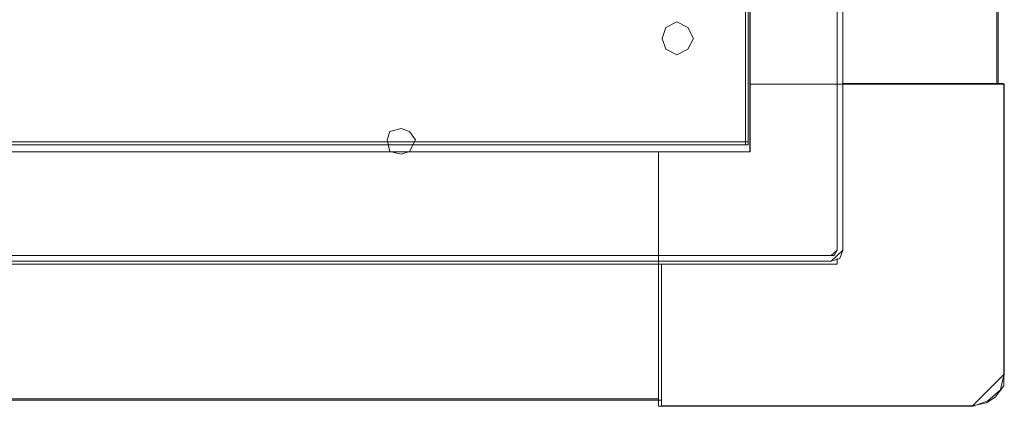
# Model space of a CAD drawing. Header units: millimetres. Extents: x -1290 to 1795, y -4192 to -1311.
# Tile 337 of 656: x 1522 to 1566, y -3781 to -3764. Entities that reach past the tile are written whole.
import ezdxf

# ---------------------------------------------------------------- set-up
doc = ezdxf.new("R2010")
doc.units = ezdxf.units.MM
doc.layers.add('Aparatura', color=7, linetype='Continuous', lineweight=13)

msp = doc.modelspace()

# ---------------------------------------------------------------- linework, layer by layer
at = {"layer": 'Aparatura', "color": 7, "lineweight": 13}
for points in [[(1558.185, -3774.208), (1558.185, -3595.613), (1558.185, -3774.208)], [(1558.438, -3774.208), (1558.438, -3595.613), (1558.438, -3774.208)], [(1554.341, -3599.955), (1401.365, -3599.955), (1401.28, -3599.955), (1400.228, -3599.955), (1400.228, -3769.866), (1554.341, -3769.866), (1554.341, -3599.955)], [(1554.26, -3769.552), (1554.26, -3600.268), (1400.308, -3600.268), (1400.308, -3769.552), (1554.26, -3769.552)], [(1554.337, -3602.948), (1554.337, -3766.873), (1564.213, -3766.873), (1565.26, -3766.873), (1565.26, -3602.948), (1564.213, -3602.948), (1554.337, -3602.948)], [(1554.337, -3602.948), (1554.337, -3766.873), (1564.213, -3766.873), (1565.26, -3766.873), (1565.26, -3602.948), (1564.213, -3602.948), (1554.337, -3602.948)], [(1565.307, -3766.837), (1565.307, -3602.984), (1565.307, -3766.837)], [(1551.834, -3764.854), (1551.589, -3764.365), (1551.101, -3764.121), (1550.622, -3764.365), (1550.452, -3764.854), (1550.622, -3765.332), (1551.101, -3765.576), (1551.589, -3765.332), (1551.834, -3764.854)], [(1551.834, -3764.854), (1551.589, -3764.365), (1551.101, -3764.121), (1550.622, -3764.365), (1550.452, -3764.854), (1550.622, -3765.332), (1551.101, -3765.576), (1551.589, -3765.332), (1551.834, -3764.854)], [(1550.622, -3764.365), (1551.101, -3764.121), (1551.589, -3764.365), (1551.834, -3764.854), (1551.589, -3765.332), (1551.101, -3765.576), (1550.622, -3765.332), (1550.452, -3764.854), (1550.622, -3764.365)], [(1564.213, -3766.872), (1554.338, -3766.872), (1554.338, -3769.867), (1550.296, -3769.867), (1550.296, -3779.655), (1550.296, -3779.739), (1550.296, -3780.786), (1550.296, -3781.11), (1564.213, -3781.11), (1564.851, -3780.87), (1565.416, -3780.377), (1565.584, -3779.655), (1565.584, -3766.872), (1565.26, -3766.872), (1564.213, -3766.872)], [(1564.213, -3766.872), (1554.338, -3766.872), (1554.338, -3769.867), (1550.296, -3769.867), (1550.296, -3779.655), (1550.296, -3779.739), (1550.296, -3780.786), (1550.296, -3781.11), (1564.213, -3781.11), (1564.851, -3780.87), (1565.416, -3780.377), (1565.584, -3779.655), (1565.584, -3766.872), (1565.26, -3766.872), (1564.213, -3766.872)], [(1558.438, -3766.836), (1564.177, -3766.836), (1558.438, -3766.836)], [(1564.176, -3766.836), (1565.56, -3766.836), (1564.176, -3766.836)], [(1565.56, -3766.836), (1565.56, -3779.703), (1565.56, -3766.836)], [(1539.538, -3769.338), (1539.285, -3768.965), (1538.912, -3768.832), (1538.407, -3768.965), (1538.286, -3769.338), (1538.407, -3769.843), (1538.912, -3769.963), (1539.285, -3769.843), (1539.538, -3769.338)], [(1539.538, -3769.338), (1539.285, -3768.965), (1538.912, -3768.832), (1538.407, -3768.965), (1538.286, -3769.338), (1538.407, -3769.843), (1538.912, -3769.963), (1539.285, -3769.843), (1539.538, -3769.338)], [(1539.538, -3769.338), (1539.285, -3768.965), (1538.912, -3768.832), (1538.407, -3768.965), (1538.286, -3769.338), (1538.407, -3769.843), (1538.912, -3769.963), (1539.285, -3769.843), (1539.538, -3769.338)], [(1550.296, -3769.867), (1404.273, -3769.867), (1404.273, -3779.655), (1404.273, -3779.739), (1404.273, -3780.786), (1550.296, -3780.786), (1550.296, -3779.739), (1550.296, -3779.655), (1550.296, -3769.867)], [(1550.296, -3769.867), (1404.273, -3769.867), (1404.273, -3779.655), (1404.273, -3779.739), (1404.273, -3780.786), (1550.296, -3780.786), (1550.296, -3779.739), (1550.296, -3779.655), (1550.296, -3769.867)], [(1400.257, -3774.448), (1555.178, -3774.448), (1400.257, -3774.448)], [(1555.178, -3774.448), (1557.933, -3774.448), (1555.178, -3774.448)], [(1557.932, -3774.701), (1558.305, -3774.581), (1558.438, -3774.208), (1557.932, -3774.701)], [(1557.932, -3774.448), (1558.065, -3774.448), (1558.185, -3774.208), (1557.932, -3774.448)], [(1558.185, -3774.581), (1558.185, -3774.833), (1558.185, -3774.581)], [(1396.504, -3774.701), (1555.178, -3774.701), (1396.504, -3774.701)], [(1396.504, -3774.833), (1558.185, -3774.833), (1396.504, -3774.833)], [(1550.425, -3774.833), (1550.425, -3779.703), (1550.425, -3774.833)], [(1555.178, -3774.701), (1557.933, -3774.701), (1555.178, -3774.701)], [(1555.935, -3774.833), (1556.429, -3774.833), (1555.935, -3774.833)], [(1556.428, -3774.833), (1557.56, -3774.833), (1556.428, -3774.833)], [(1550.425, -3779.703), (1550.425, -3781.086), (1550.425, -3779.703)], [(1564.176, -3781.086), (1564.802, -3780.954), (1565.187, -3780.713), (1565.56, -3780.208), (1565.56, -3779.703), (1564.176, -3781.086)], [(1404.264, -3780.833), (1550.426, -3780.833), (1404.264, -3780.833)], [(1564.177, -3781.086), (1550.425, -3781.086), (1564.177, -3781.086)]]:
    msp.add_lwpolyline(points, close=True, dxfattribs=at)
for points in [[(1554.337, -3769.867), (1554.337, -3599.954)], [(1554.34, -3599.955), (1554.34, -3769.866)], [(1554.132, -3769.552), (1554.132, -3600.268)], [(1565.308, -3602.984), (1565.308, -3766.837), (1565.56, -3766.837), (1565.56, -3779.703), (1565.56, -3780.208), (1565.187, -3780.713), (1564.802, -3780.954), (1564.177, -3781.086), (1550.426, -3781.086), (1550.426, -3780.834), (1404.264, -3780.834), (1404.264, -3781.086), (1390.513, -3781.086), (1389.887, -3780.954), (1389.514, -3780.713), (1389.141, -3780.208), (1389.009, -3779.703), (1389.009, -3766.837), (1389.382, -3766.837), (1389.382, -3766.837), (1389.382, -3602.984)], [(1565.308, -3602.984), (1565.308, -3766.837), (1565.56, -3766.837), (1565.56, -3779.703), (1565.56, -3780.208), (1565.187, -3780.713), (1564.802, -3780.954), (1564.177, -3781.086), (1550.426, -3781.086), (1550.426, -3780.834), (1404.264, -3780.834), (1404.264, -3781.086), (1390.513, -3781.086), (1389.887, -3780.954), (1389.514, -3780.713), (1389.141, -3780.208), (1389.009, -3779.703), (1389.009, -3766.837), (1389.382, -3766.837), (1389.382, -3766.837), (1389.382, -3602.984)], [(1565.308, -3602.984), (1565.308, -3766.837), (1565.56, -3766.837), (1565.56, -3779.703), (1565.56, -3780.208), (1565.187, -3780.713), (1564.802, -3780.954), (1564.177, -3781.086), (1550.426, -3781.086), (1550.426, -3780.834), (1404.264, -3780.834), (1404.264, -3781.086), (1390.513, -3781.086), (1389.887, -3780.954), (1389.514, -3780.713), (1389.141, -3780.208), (1389.009, -3779.703), (1389.009, -3766.837), (1389.382, -3766.837), (1389.382, -3766.837), (1389.382, -3602.984)], [(1565.259, -3766.873), (1565.259, -3602.948)], [(1554.132, -3769.552), (1554.132, -3760.907)], [(1554.337, -3766.872), (1564.213, -3766.872)], [(1564.213, -3766.872), (1565.584, -3766.872)], [(1565.584, -3766.872), (1565.584, -3779.739)], [(1400.308, -3769.424), (1554.26, -3769.424)], [(1554.341, -3769.866), (1400.228, -3769.866)], [(1400.231, -3769.867), (1554.338, -3769.867)], [(1550.296, -3769.867), (1550.296, -3779.739)], [(1550.296, -3779.655), (1550.296, -3781.11)], [(1564.213, -3781.11), (1564.85, -3780.87), (1565.416, -3780.377), (1565.584, -3779.655)], [(1404.273, -3780.785), (1550.296, -3780.785)], [(1564.213, -3781.11), (1550.296, -3781.11)]]:
    msp.add_lwpolyline(points, dxfattribs=at)

doc.saveas('drawing.dxf')
